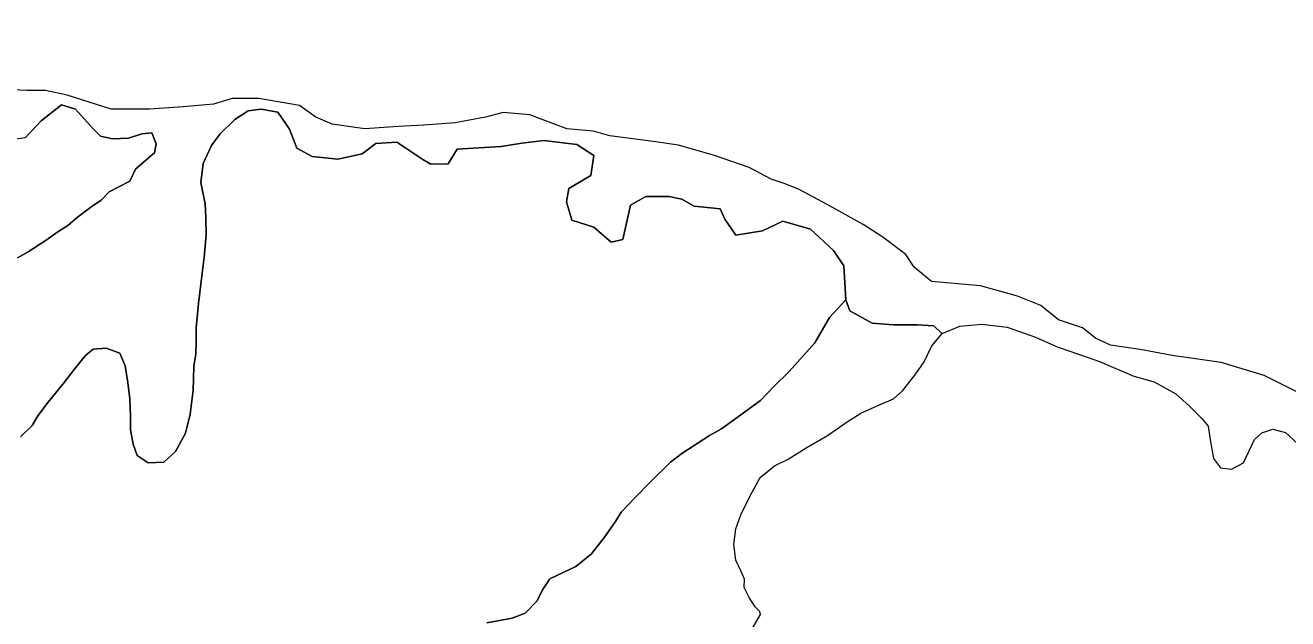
# Model space of a CAD drawing. Extents: x 553962 to 842807, y 8883888 to 9032388.
# Drawn here: x 688111 to 691702, y 8959994 to 8961682 of the extents above; entities that cross this region are included whole.
import ezdxf

# ---------------------------------------------------------------- set-up
doc = ezdxf.new("R2010")
doc.units = 0
doc.header["$LTSCALE"] = 160
for name, color, linetype, lineweight in [('21', 7, 'Continuous', 25), ('27', 7, 'Continuous', 90), ('4', 7, 'Continuous', 13)]:
    doc.layers.add(name, color=color, linetype=linetype, lineweight=lineweight)

msp = doc.modelspace()

# ---------------------------------------------------------------- linework, layer by layer
at = {"layer": '21'}
msp.add_spline([(695170.7, 8961646.8), (695094.7, 8961773.3), (694929.1, 8961938.8), (694680.8, 8962114.8), (694540.3, 8962171.7), (694427.3, 8962232.6), (694366.5, 8962247.8), (694270.9, 8962269.5), (694127.6, 8962297.8), (693938.6, 8962389.1), (693764.8, 8962478.2), (693575.8, 8962545.5), (693330.4, 8962615.1), (693210.9, 8962636.8), (692989.3, 8962745.5), (692906.8, 8962786.8), (692817.7, 8962838.9), (692765.6, 8962886.7), (692691.7, 8962969.3), (692639.6, 8963030.2), (692544, 8963141), (692498.4, 8963178), (692402.8, 8963258.4), (692300.7, 8963319.2), (692140, 8963421.4), (691977.1, 8963493.1), (691866.3, 8963514.8), (691638.2, 8963532.2), (691462.3, 8963549.6), (691336.3, 8963562.6), (691273.3, 8963588.7), (691203.8, 8963640.9), (691103.8, 8963762.6), (691048.1, 8963842.5), (691024.9, 8963935.4), (691027.8, 8964068.8), (691022, 8964216.8), (690966.8, 8964338.7), (690920.4, 8964422.8), (690914.6, 8964530.2), (690952.3, 8964623), (691022, 8964721.7), (691088.7, 8964808.7), (691297.6, 8965101.8), (691483.3, 8965383.2), (691582, 8965539.9), (691761.8, 8965929.2), (692017.2, 8966518.5), (692139.1, 8966942.3), (692231.9, 8967543.3), (692246.4, 8967740.7), (692124.5, 8967943.9), (691973.7, 8968039.7), (691700.9, 8968077.4), (691448.5, 8968103.5)], degree=3, dxfattribs=at)
at = {"layer": '27'}
for points in [[(637260.6, 8972975.8), (641524.5, 8971056.2), (652526.1, 8965412.7), (653164.3, 8965062.8), (670790.5, 8953770.1), (686194, 8943929.9), (696283.3, 8937647.1)], [(694874, 8947402.7), (694491.4, 8947729), (693981.6, 8948105.1), (692654.2, 8949437.3), (691811.8, 8950292), (691552.9, 8951277.6), (691093.4, 8951755.3), (689976, 8951721.8), (689441.2, 8951996.3), (689158.9, 8952576.6), (688699.5, 8953029), (687605.5, 8953400.8), (685873.4, 8954400.8), (684752.3, 8955101.5), (681638, 8958243.7), (680641.1, 8959527.7), (679425.4, 8960995.9)]]:
    msp.add_spline(points, degree=3, dxfattribs=at)
at = {"layer": '4'}
for points in [[(688254, 8961442.8), (688213.9, 8961455.4), (688156.1, 8961409.3), (688110.1, 8961361.8), (688030.4, 8961350.1), (687983.3, 8961376.7), (687898.2, 8961492.8), (687840.5, 8961528.7), (687640.8, 8961545.2), (687340.8, 8961554.2)], [(689171.8, 8961393.7), (689076.3, 8961387.2), (688983.8, 8961400.2), (688937.3, 8961420.2), (688890.8, 8961453.2), (688775.3, 8961473.2), (688699.3, 8961473.2), (688646.3, 8961456.7), (688560.3, 8961449.7), (688464.3, 8961443.2), (688355.3, 8961443.2), (688229.8, 8961482.7), (688168.3, 8961496.2), (688115.3, 8961496.2), (688039.3, 8961499.7)], [(688110.1, 8961361.8), (688156.1, 8961409.3), (688213.9, 8961455.4), (688254, 8961442.8), (688304.1, 8961386.7), (688324.4, 8961366.1), (688359.3, 8961358.9), (688404, 8961360.1), (688442.4, 8961373.1), (688471.2, 8961375.8), (688483.4, 8961344.5), (688478.4, 8961318.4), (688460.7, 8961304), (688424.6, 8961271.8), (688408.5, 8961238.5), (688349.3, 8961207.8), (688327, 8961184.5), (688297.1, 8961164), (688258, 8961134.9), (688231.8, 8961111.7), (688200.7, 8961092.5), (688170.7, 8961070.7), (688118.8, 8961037), (688089, 8961020.3)], [(688089, 8961020.3), (688118.8, 8961037), (688170.7, 8961070.7), (688200.7, 8961092.5), (688231.8, 8961111.7), (688258, 8961134.9), (688297.1, 8961164), (688327, 8961184.5), (688349.3, 8961207.8), (688408.5, 8961238.5), (688424.6, 8961271.8), (688460.7, 8961304), (688478.4, 8961318.4), (688483.4, 8961344.5), (688471.2, 8961375.8), (688442.4, 8961373.1), (688404, 8961360.1), (688359.3, 8961358.9), (688324.4, 8961366.1), (688304.1, 8961386.7), (688254, 8961442.8)], [(688097.7, 8960511.3), (688130.6, 8960543.1), (688146.8, 8960570.5), (688176.1, 8960610), (688221.1, 8960665.5), (688250.3, 8960702.6), (688282.2, 8960742), (688304.4, 8960760.3), (688341.3, 8960762.8), (688380.1, 8960748.7), (688395.3, 8960712.7), (688402.6, 8960665.5), (688408.6, 8960619.6), (688410.6, 8960570.1), (688410.5, 8960530.7), (688417.9, 8960489.9), (688429.5, 8960457.8), (688460.5, 8960437.6), (688504.9, 8960438.6), (688537.7, 8960469.2), (688566.2, 8960521.5), (688579.5, 8960575.5), (688588.3, 8960643.7), (688589.4, 8960675.4), (688590.7, 8960713.4), (688595.7, 8960746.2), (688596.9, 8960780.4), (688597.1, 8960821), (688603.3, 8960890.6), (688614, 8960976.5), (688619.3, 8961022), (688625.4, 8961085.2), (688624.6, 8961133.4), (688622.2, 8961174.1), (688610.3, 8961234.1), (688617.3, 8961288.4), (688640.7, 8961339.6), (688664.7, 8961371.8), (688706.7, 8961413.4), (688744.6, 8961437.7), (688781.4, 8961443.3), (688829.6, 8961434.8), (688862, 8961385.9), (688883.3, 8961332.3), (688926.9, 8961307.9), (689000.1, 8961300.4), (689068.8, 8961316), (689108.4, 8961345.5), (689167.8, 8961349), (689241.5, 8961300.1), (689264, 8961286.4), (689314.1, 8961287), (689339.6, 8961329), (689401.3, 8961332.7), (689464.1, 8961336.3), (689523.2, 8961346.2), (689586.1, 8961353.6), (689679.2, 8961342.6), (689727.9, 8961311.1), (689719.5, 8961253.8), (689656.4, 8961217.4), (689650.4, 8961179.6), (689665.4, 8961126.8), (689728.2, 8961107), (689777.7, 8961064.2), (689810.7, 8961072.2), (689832, 8961169.6), (689875.5, 8961194.2)], [(689423.9, 8959982.5), (689495.3, 8959995.2), (689532.6, 8960009.2), (689566.9, 8960044.7), (689581.9, 8960075.9), (689602.4, 8960107.1), (689676.9, 8960142.4), (689721.3, 8960178.8), (689758.5, 8960225.8), (689789.2, 8960270.3), (689805.3, 8960296.4), (689846.2, 8960339.4), (689887, 8960381.1), (689946.1, 8960438.6), (689978.7, 8960464.1), (690056.6, 8960514.7), (690091.5, 8960533.7), (690146.2, 8960573.7), (690202.2, 8960614.8), (690240.5, 8960655.3), (690283.8, 8960697), (690356.4, 8960778.1), (690398.3, 8960850.2), (690444.4, 8960900.3), (690438.9, 8960997.1), (690410, 8961041.2), (690344.6, 8961101.5), (690265.9, 8961124.1), (690207.4, 8961096.5), (690131.6, 8961084.8), (690100.9, 8961130.4), (690087.4, 8961159.6), (690060, 8961162.7), (690013.6, 8961167.5), (689978.2, 8961186.6), (689940.9, 8961194.9), (689875.5, 8961194.2), (689832, 8961169.6), (689810.7, 8961072.2), (689777.7, 8961064.2), (689728.2, 8961107), (689665.4, 8961126.8), (689650.4, 8961179.6), (689656.4, 8961217.4), (689719.5, 8961253.8), (689727.9, 8961311.1), (689679.2, 8961342.6), (689586.1, 8961353.6), (689523.2, 8961346.2), (689464.1, 8961336.3), (689401.3, 8961332.7), (689339.6, 8961329), (689314.1, 8961287), (689264, 8961286.4), (689241.5, 8961300.1), (689167.8, 8961349), (689108.4, 8961345.5), (689068.8, 8961316), (689000.1, 8961300.4), (688926.9, 8961307.9), (688883.3, 8961332.3), (688862, 8961385.9), (688829.6, 8961434.8), (688781.4, 8961443.3), (688744.6, 8961437.7), (688706.7, 8961413.4), (688664.7, 8961371.8), (688640.7, 8961339.6)], [(691759.8, 8960623.2), (691634.3, 8960685.7), (691511.8, 8960722.2), (691373.3, 8960742.2), (691287.3, 8960758.7), (691197.8, 8960771.7), (691154.8, 8960791.7), (691118.3, 8960821.2), (691049.3, 8960844.2), (690999.3, 8960884.2), (690933.3, 8960910.7), (690827.8, 8960940.2), (690688.8, 8960953.2), (690639.3, 8960993.2), (690615.8, 8961029.2), (690549.8, 8961079.2), (690493.8, 8961115.2), (690391.3, 8961171.7), (690311.8, 8961214.2), (690272.3, 8961230.7), (690232.3, 8961244.2), (690169.8, 8961277.2), (690071.3, 8961311.2), (689968.8, 8961340.7), (689896.3, 8961350.7), (689773.8, 8961367.2), (689727.3, 8961380.7), (689651.3, 8961387.2), (689545.8, 8961426.7), (689469.8, 8961433.2), (689419.8, 8961420.2), (689333.8, 8961403.7), (689244.8, 8961397.2), (689171.8, 8961393.7)], [(688640.7, 8961339.6), (688617.3, 8961288.4), (688610.3, 8961234.1), (688622.2, 8961174.1), (688624.6, 8961133.4), (688625.4, 8961085.2), (688619.3, 8961022), (688614, 8960976.5), (688603.3, 8960890.6), (688597.1, 8960821), (688596.9, 8960780.4), (688595.7, 8960746.2), (688590.7, 8960713.4), (688589.4, 8960675.4), (688588.3, 8960643.7)], [(689875.5, 8961194.2), (689940.9, 8961194.9), (689978.2, 8961186.6), (690013.6, 8961167.5), (690060, 8961162.7), (690087.4, 8961159.6), (690100.9, 8961130.4), (690131.6, 8961084.8), (690207.4, 8961096.5), (690265.9, 8961124.1), (690344.6, 8961101.5), (690410, 8961041.2), (690438.9, 8960997.1), (690444.4, 8960900.3), (690456, 8960869), (690519.4, 8960834.7), (690580.1, 8960829.5), (690648.8, 8960829.5), (690693.7, 8960826.8), (690718.9, 8960804.7), (690769.1, 8960825.8), (690831.5, 8960831.2), (690903.8, 8960822.8), (690983.8, 8960794.2), (691045.7, 8960767.1), (691112.1, 8960744.5), (691166.4, 8960724.9), (691263.8, 8960683.8), (691321.8, 8960667.6), (691383.4, 8960633), (691421.7, 8960598.3), (691456.1, 8960563.7), (691475.2, 8960541), (691481.8, 8960496.6), (691490.4, 8960449.3), (691510.3, 8960423), (691541.6, 8960419.5), (691575.3, 8960436.7), (691607, 8960503.2), (691627.7, 8960522.2), (691659.6, 8960533), (691695.6, 8960523.5), (691731.2, 8960489.8)], [(690200.8, 8960395.4), (690241.8, 8960428.2), (690280.7, 8960447.6), (690332, 8960479.4), (690392.2, 8960514.8), (690448.8, 8960553.7), (690487.7, 8960578.5), (690542.4, 8960603.3), (690580.1, 8960619.6), (690607.1, 8960643.2), (690643.5, 8960690.1), (690667.4, 8960724.7), (690689.6, 8960769.9), (690718.9, 8960804.7), (690693.7, 8960826.8), (690648.8, 8960829.5), (690580.1, 8960829.5), (690519.4, 8960834.7), (690456, 8960869), (690444.4, 8960900.3), (690398.3, 8960850.2), (690356.4, 8960778.1), (690283.8, 8960697), (690240.5, 8960655.3), (690202.2, 8960614.8), (690146.2, 8960573.7), (690091.5, 8960533.7), (690056.6, 8960514.7), (689978.7, 8960464.1), (689946.1, 8960438.6), (689887, 8960381.1), (689846.2, 8960339.4), (689805.3, 8960296.4), (689789.2, 8960270.3), (689758.5, 8960225.8), (689721.3, 8960178.8), (689676.9, 8960142.4), (689604.6, 8960108.1), (689600.7, 8960104.4), (689581.9, 8960075.9), (689566.9, 8960044.7), (689532.6, 8960009.2), (689495.3, 8959995.2), (689423.9, 8959982.5)], [(690175.7, 8959960.7), (690202.4, 8960005.9), (690200.1, 8960014.8), (690186.6, 8960028), (690169.8, 8960054), (690155.6, 8960082.4), (690156.4, 8960106.5), (690147, 8960128.3), (690131.7, 8960160.6), (690125.7, 8960205.2), (690132.3, 8960249.4), (690146.4, 8960289.5), (690172.4, 8960343.1), (690200.8, 8960395.4), (690241.8, 8960428.2), (690280.7, 8960447.6), (690332, 8960479.4), (690392.2, 8960514.8), (690448.8, 8960553.7), (690487.7, 8960578.5), (690542.4, 8960603.3), (690580.1, 8960619.6), (690607.1, 8960643.2), (690643.5, 8960690.1), (690667.4, 8960724.7), (690689.6, 8960769.9), (690718.9, 8960804.7), (690769.1, 8960825.8), (690831.5, 8960831.2), (690903.8, 8960822.8), (690983.8, 8960794.2), (691045.7, 8960767.1), (691112.1, 8960744.5), (691166.4, 8960724.9), (691263.8, 8960683.8), (691321.8, 8960667.6), (691383.4, 8960633), (691421.7, 8960598.3), (691456.1, 8960563.7), (691475.2, 8960541), (691481.8, 8960496.6), (691490.4, 8960449.3), (691510.3, 8960423), (691541.6, 8960419.5), (691575.3, 8960436.7), (691607, 8960503.2), (691627.7, 8960522.2), (691659.6, 8960533)], [(688588.3, 8960643.7), (688579.5, 8960575.5), (688566.2, 8960521.5), (688537.7, 8960469.2), (688504.9, 8960438.6), (688460.5, 8960437.6), (688429.5, 8960457.8), (688417.9, 8960489.9), (688410.5, 8960530.7), (688410.6, 8960570.1), (688408.6, 8960619.6), (688402.6, 8960665.5), (688395.3, 8960712.7), (688380.1, 8960748.7), (688341.3, 8960762.8), (688304.4, 8960760.3), (688282.2, 8960742), (688250.3, 8960702.6), (688221.1, 8960665.5), (688176.1, 8960610), (688146.8, 8960570.5), (688130.6, 8960543.1), (688097.7, 8960511.3)], [(691659.6, 8960533), (691695.6, 8960523.5), (691731.2, 8960489.8)], [(690175.7, 8959960.7), (690202.4, 8960005.9), (690200.1, 8960014.8), (690186.6, 8960028), (690169.8, 8960054), (690155.6, 8960082.4), (690156.4, 8960106.5), (690147, 8960128.3), (690131.7, 8960160.6), (690125.7, 8960205.2), (690132.3, 8960249.4), (690146.4, 8960289.5), (690172.4, 8960343.1), (690200.8, 8960395.4)]]:
    msp.add_lwpolyline(points, dxfattribs=at)

doc.saveas('drawing.dxf')
